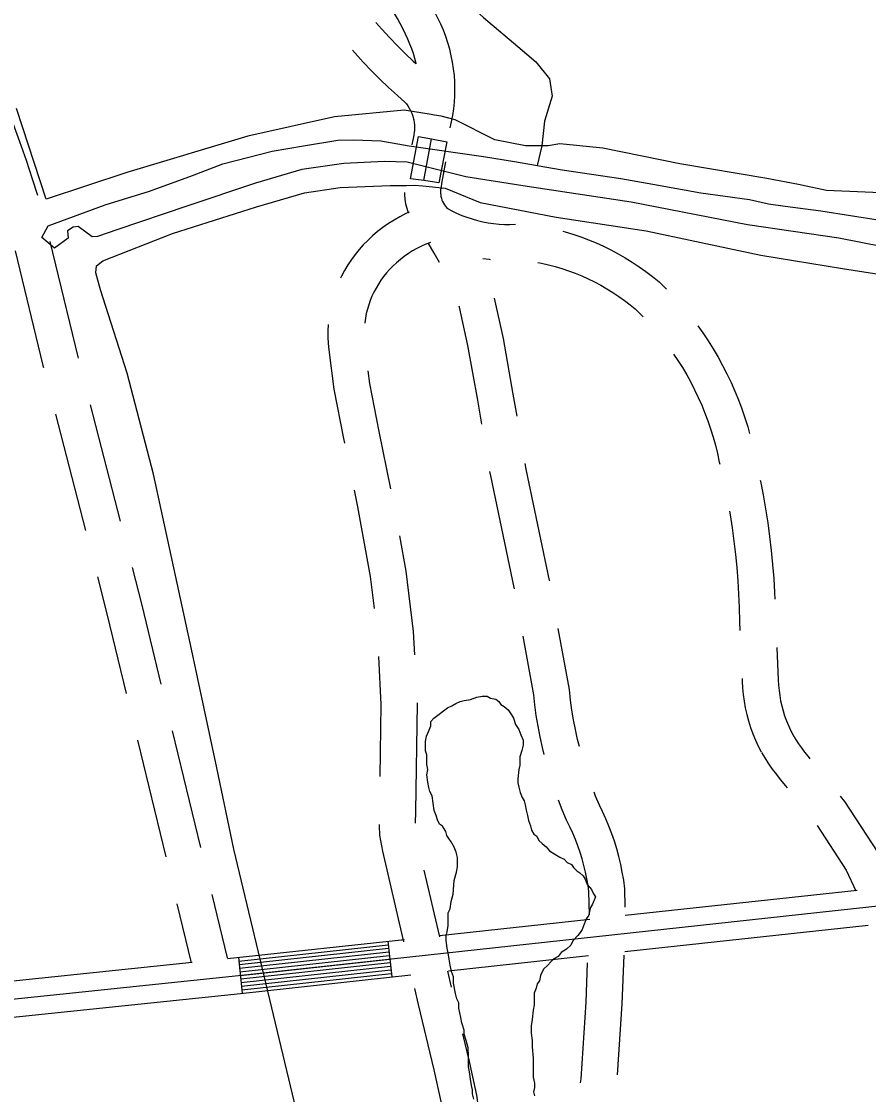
# Model space of a CAD drawing. Extents: x 3297735 to 3335592, y 670436 to 695807.
# Drawn here: x 3327267 to 3327971, y 689835 to 690728 of the extents above; entities that cross this region are included whole.
import ezdxf

# ---------------------------------------------------------------- set-up
doc = ezdxf.new("R2010")
doc.units = 0
for name, color, linetype in [('V-BRDG-OTLN', 7, 'Continuous'), ('V-ROAD-CNTR', 7, 'Continuous'), ('V-SITE-OTLN', 7, 'Continuous'), ('V-TOPO-SHOR', 7, 'Continuous')]:
    doc.layers.add(name, color=color, linetype=linetype)

msp = doc.modelspace()

# ---------------------------------------------------------------- linework, layer by layer
at = {"layer": 'V-BRDG-OTLN'}
msp.add_line((3327601.25, 690595.59), (3327607.62, 690630.24), dxfattribs=at)
msp.add_lwpolyline([(3327590.34, 690597.19), (3327596.93, 690632.25), (3327607.62, 690630.24), (3327620.5, 690627.83), (3327613.91, 690593.74), (3327601.25, 690595.59)], close=True, dxfattribs=at)
at = {"layer": 'V-ROAD-CNTR'}
for p, q in [((3327323.78, 690409), (3327348.7, 690312.15)), ((3327294.8, 690401.23), (3327319.73, 690304.39)), ((3327392.03, 690137.45), (3327415.52, 690040.25)), ((3327363.04, 690129.68), (3327386.53, 690032.48)), ((3327601.39, 690021.53), (3327614.33, 689965.95)), ((3327424.91, 690001.37), (3327437.69, 689948.51)), ((3327395.93, 689993.6), (3327407.82, 689944.37)), ((3327571.33, 689962.4), (3327574.59, 689932.58)), ((3327447.07, 689948.86), (3327450.32, 689919.03)), ((3327620.96, 689937.52), (3327624.07, 689924.14))]:
    msp.add_line(p, q, dxfattribs=at)
for points in [[(3322216.96, 691039.97), (3322817.75, 690732.46), (3323543.23, 690375.47), (3324222.9, 690034.51), (3324659.24, 689817.33), (3325051.78, 689612.5), (3325196.4, 689540.4), (3325305.22, 689484.04), (3325333.19, 689473.99), (3325352.17, 689467.65), (3325373.02, 689466.38), (3325395.82, 689472), (3325426.7, 689479.57), (3325555.12, 689524.33), (3325838.8, 689610.13), (3326674.45, 689855.23), (3326708.75, 689862.46), (3326763.43, 689874.35), (3326823.65, 689883.85), (3327408.69, 689944.85)], [(3327594.99, 690692.74), (3327594.93, 690693.06), (3327593.92, 690697.2), (3327592.73, 690701.29), (3327591.37, 690705.33), (3327589.84, 690709.3), (3327588.13, 690713.21), (3327586.04, 690717.49), (3327583.86, 690722.26), (3327581.72, 690726.51), (3327579.41, 690730.68), (3327576.94, 690734.75), (3327574.32, 690738.73), (3327573.03, 690740.54)], [(3327623.17, 690639.41), (3327624.39, 690644.53), (3327624.9, 690647.24), (3327625.43, 690649.91), (3327626.25, 690655.42), (3327626.83, 690660.94), (3327627.17, 690666.48), (3327627.28, 690672.02), (3327627.14, 690677.57), (3327626.77, 690683.1), (3327626.16, 690688.62), (3327625.31, 690694.1), (3327624.23, 690699.55), (3327622.91, 690704.94), (3327621.37, 690710.27), (3327619.59, 690715.53), (3327617.59, 690720.7), (3327615.38, 690725.79), (3327613.17, 690730.32), (3327610.9, 690735.26), (3327610.52, 690736.03)], [(3327561.48, 690727.33), (3327566.52, 690721.61), (3327572.83, 690714.74), (3327579.28, 690708.01), (3327585.87, 690701.41), (3327592.59, 690694.95), (3327594.75, 690692.97)], [(3327541.92, 690704.15), (3327544.21, 690701.55), (3327550.94, 690694.22), (3327557.83, 690687.03), (3327564.86, 690679.98), (3327572.04, 690673.09), (3327579.37, 690666.35), (3327585.89, 690660.59), (3327586.87, 690659.43), (3327588.13, 690657.72), (3327589.27, 690655.94), (3327590.28, 690654.08), (3327591.17, 690652.16), (3327591.93, 690650.18), (3327592.56, 690648.15), (3327592.82, 690647.08), (3327593.04, 690646.12), (3327593.39, 690644.02), (3327593.6, 690641.93), (3327593.66, 690639.81), (3327593.59, 690637.7), (3327593.37, 690635.57), (3327593.12, 690634.07), (3327592.96, 690633.47), (3327591.45, 690625.24)], [(3327246.12, 690677.63), (3327247.71, 690673.75), (3327253.69, 690658.59), (3327259.46, 690643.35), (3327265.02, 690628.03), (3327270.37, 690612.64), (3327275.5, 690597.18), (3327279.84, 690583.52)], [(3327619.39, 690611.29), (3327616.07, 690593.25), (3327615.68, 690590.29), (3327615.47, 690588.93), (3327615.35, 690588.13), (3327615.25, 690586.65), (3327615.26, 690585.17), (3327615.38, 690583.71), (3327615.62, 690582.26), (3327615.97, 690580.83), (3327616.43, 690579.44), (3327617, 690578.09), (3327617.67, 690576.79), (3327618.44, 690575.55), (3327619.29, 690574.39), (3327620.25, 690573.29), (3327621.28, 690572.27), (3327621.63, 690571.98), (3327624.55, 690570.42), (3327628.67, 690568.45), (3327632.88, 690566.66), (3327637.15, 690565.06), (3327641.5, 690563.64), (3327645.9, 690562.4), (3327650.35, 690561.36), (3327654.84, 690560.52), (3327659.36, 690559.87), (3327663.91, 690559.41), (3327668.48, 690559.15), (3327673.05, 690559.09), (3327677.61, 690559.23), (3327677.63, 690559.23)], [(3327585.25, 690585.8), (3327585.26, 690583.81), (3327585.59, 690580), (3327586.21, 690576.23), (3327587.12, 690572.52), (3327588.32, 690568.89), (3327588.47, 690568.55)], [(3327589.25, 690569.34), (3327586.43, 690568.07), (3327581.44, 690565.55), (3327576.59, 690562.79), (3327571.86, 690559.8), (3327567.29, 690556.59), (3327562.87, 690553.16), (3327558.63, 690549.53), (3327554.62, 690545.75), (3327550.98, 690542.05), (3327547.47, 690538.12), (3327544.15, 690534.02), (3327541.04, 690529.77), (3327538.13, 690525.36), (3327535.44, 690520.82), (3327532.98, 690516.17), (3327532.08, 690514.26)], [(3327290.27, 690544.92), (3327313.53, 690448.81), (3327313.8, 690447.73)], [(3327716.99, 690553.41), (3327718.85, 690552.91), (3327725.41, 690550.93), (3327731.89, 690548.75), (3327738.31, 690546.35), (3327744.64, 690543.74), (3327750.88, 690540.93), (3327757.03, 690537.92), (3327763.08, 690534.71), (3327769.02, 690531.3), (3327774.85, 690527.71), (3327780.56, 690523.92), (3327786.13, 690519.95), (3327791.58, 690515.81), (3327797.25, 690511.19), (3327803.23, 690505.31), (3327803.37, 690505.16)], [(3326825.6, 689868.97), (3327447.21, 689933.78), (3328086.32, 690003.44), (3328112.91, 690009.15), (3328162.33, 690027.25), (3328551.33, 690197.76), (3328926.85, 690361.97), (3329038.45, 690387.81), (3329075.63, 690395.53), (3329129.71, 690421.86), (3329239.68, 690483.53), (3329321.33, 690543.03)], [(3327261.29, 690537.15), (3327284.42, 690441.54), (3327284.83, 690439.97)], [(3327606.77, 690544.1), (3327603.12, 690542.68), (3327599.34, 690540.98), (3327595.63, 690539.11), (3327592.02, 690537.06), (3327588.52, 690534.84), (3327585.12, 690532.45), (3327581.84, 690529.91), (3327578.69, 690527.21), (3327575.61, 690524.31), (3327572.88, 690521.53), (3327570.33, 690518.68), (3327567.93, 690515.71), (3327565.67, 690512.63), (3327563.57, 690509.44), (3327561.62, 690506.16), (3327559.84, 690502.78), (3327558.21, 690499.32), (3327556.76, 690495.79), (3327555.49, 690492.19), (3327554.38, 690488.53), (3327553.46, 690484.83), (3327552.72, 690481.08), (3327552.16, 690477.3), (3327552.13, 690476.99)], [(3327614.32, 690527.38), (3327609.99, 690535.14), (3327604.89, 690543.9)], [(3327650.36, 690530.85), (3327655.73, 690530.08), (3327656.57, 690530)], [(3327696.35, 690527.45), (3327699.27, 690526.88), (3327704.99, 690525.55), (3327710.66, 690524.04), (3327716.28, 690522.35), (3327721.85, 690520.47), (3327727.34, 690518.42), (3327732.77, 690516.18), (3327738.13, 690513.77), (3327743.4, 690511.19), (3327748.58, 690508.44), (3327753.68, 690505.52), (3327758.67, 690502.44), (3327763.56, 690499.19), (3327768.35, 690495.79), (3327773.02, 690492.23), (3327777.21, 690488.82), (3327781.89, 690484.22), (3327783.87, 690482.15)], [(3327678.89, 690399.41), (3327675.74, 690417.85), (3327667.52, 690464.18), (3327660.08, 690497.6)], [(3327649.57, 690392.9), (3327646.18, 690412.7), (3327638.1, 690458.3), (3327630.97, 690490.33), (3327630.71, 690491.06)], [(3327521.86, 690475.82), (3327521.85, 690475.75), (3327521.59, 690470.48), (3327521.58, 690465.21), (3327521.82, 690459.94), (3327522.31, 690454.82), (3327526.5, 690422), (3327534.38, 690380.93), (3327535.21, 690376.96)], [(3327829.28, 690474.73), (3327833.51, 690468.8), (3327837.92, 690462.23), (3327842.13, 690455.53), (3327846.15, 690448.71), (3327849.97, 690441.77), (3327853.58, 690434.74), (3327856.99, 690427.6), (3327860.19, 690420.35), (3327863.18, 690413.03), (3327865.95, 690405.61), (3327868.51, 690398.13), (3327870.85, 690390.56), (3327872.37, 690385.12)], [(3327809.17, 690451.23), (3327812.75, 690445.88), (3327816.51, 690439.92), (3327820.08, 690433.86), (3327823.48, 690427.69), (3327826.7, 690421.42), (3327829.73, 690415.06), (3327832.58, 690408.62), (3327835.24, 690402.1), (3327837.71, 690395.51), (3327839.98, 690388.84), (3327842.06, 690382.11), (3327843.95, 690375.33), (3327845.64, 690368.49), (3327847.2, 690361.27), (3327847.57, 690359.65)], [(3327554.8, 690437.21), (3327556.14, 690426.73), (3327563.8, 690386.81), (3327573.73, 690339.05)], [(3327706.14, 690262.11), (3327706.02, 690262.75), (3327686.44, 690355.34), (3327685.65, 690359.99)], [(3327676.83, 690255.6), (3327676.58, 690256.97), (3327656.97, 690349.7), (3327656.33, 690353.47)], [(3327881.33, 690346.14), (3327881.5, 690345.32), (3327883.73, 690333.86), (3327885.74, 690322.35), (3327887.53, 690310.81), (3327889.11, 690299.24), (3327890.47, 690287.65), (3327891.61, 690276.03), (3327892.53, 690264.39), (3327893.23, 690252.73), (3327893.47, 690246.99)], [(3327543.35, 690337.8), (3327546.2, 690324.08), (3327556.83, 690265.97), (3327560.06, 690239.26)], [(3327855.61, 690320.48), (3327856.14, 690317.47), (3327857.84, 690306.49), (3327859.34, 690295.47), (3327860.64, 690284.44), (3327861.72, 690273.38), (3327862.6, 690262.3), (3327863.27, 690251.21), (3327863.73, 690240.1), (3327863.99, 690228.67), (3327864.35, 690220.96)], [(3327581.15, 690299.74), (3327586.5, 690270.48), (3327592.58, 690220.25), (3327593.6, 690200.65)], [(3327358.68, 690273.42), (3327366.72, 690242.18), (3327382.63, 690176.33)], [(3327329.7, 690265.65), (3327337.61, 690234.92), (3327353.64, 690168.56)], [(3327701.5, 690117.84), (3327700.08, 690123.58), (3327698.14, 690132.43), (3327696.42, 690141.33), (3327694.94, 690150.27), (3327693.69, 690159.25), (3327692.75, 690167.56), (3327683.95, 690216.24)], [(3327730.79, 690124.35), (3327729.3, 690130.4), (3327727.52, 690138.49), (3327725.95, 690146.63), (3327724.6, 690154.79), (3327723.46, 690163), (3327722.45, 690171.93), (3327713.25, 690222.75)], [(3327895.03, 690207.02), (3327896.29, 690180.03), (3327896.51, 690175.39), (3327896.9, 690171.08), (3327897.48, 690166.79), (3327898.23, 690162.54), (3327899.18, 690158.32), (3327900.31, 690154.13), (3327901.61, 690150.01), (3327903.09, 690145.95), (3327904.75, 690141.96), (3327906.57, 690138.03), (3327908.72, 690133.9)], [(3327563.63, 690199.46), (3327565.7, 690159.56), (3327564.8, 690099.57)], [(3327866.21, 690181), (3327866.32, 690178.62), (3327866.57, 690173.33), (3327867.08, 690167.73), (3327867.83, 690162.16), (3327868.82, 690156.62), (3327870.05, 690151.14), (3327871.5, 690145.71), (3327873.2, 690140.35), (3327875.13, 690135.06), (3327877.28, 690129.87), (3327879.65, 690124.78), (3327882.09, 690120.08)], [(3327595.68, 690160.75), (3327595.71, 690160.12), (3327594.37, 690070.3), (3327594.17, 690060.77)], [(3327908.41, 690134.47), (3327910.73, 690130.44), (3327913.04, 690126.79), (3327915.51, 690123.25), (3327918.14, 690119.81), (3327921.2, 690116.14), (3327922.67, 690114.31)], [(3327882.41, 690119.51), (3327885.05, 690114.92), (3327888.06, 690110.17), (3327891.28, 690105.55), (3327894.69, 690101.09), (3327898, 690097.12), (3327903.7, 690090.04)], [(3327768.97, 689990.82), (3327768.64, 690006.07), (3327767.65, 690013.26), (3327766.53, 690019.81), (3327765.2, 690026.32), (3327763.65, 690032.8), (3327761.9, 690039.22), (3327759.94, 690045.59), (3327757.77, 690051.89), (3327755.4, 690058.12), (3327752.84, 690064.28), (3327750.07, 690070.34), (3327747.42, 690075.68), (3327744.32, 690083.07), (3327743.05, 690086.31)], [(3327947.78, 690083.18), (3327951.42, 690078.66), (3327979.05, 690036.15), (3327989.93, 690013.05), (3327991.64, 690008.96)], [(3327739.11, 689984.28), (3327738.68, 690003.69), (3327738, 690008.69), (3327737.04, 690014.27), (3327735.9, 690019.83), (3327734.58, 690025.37), (3327733.09, 690030.86), (3327731.41, 690036.3), (3327729.56, 690041.68), (3327727.53, 690047.01), (3327725.34, 690052.27), (3327722.97, 690057.45), (3327720.13, 690063.19), (3327716.51, 690071.8), (3327713.43, 690079.69)], [(3327564.13, 690059.58), (3327564.11, 690058.49), (3327564.59, 690050.64), (3327566.91, 690037.29), (3327584.49, 689961.82)], [(3327928.58, 690058.75), (3327952.79, 690021.52), (3327960.9, 690004.29)], [(3327768.79, 689983.92), (3327961.95, 690004.97)], [(3327614.45, 689967.1), (3327739.53, 689980.73)], [(3327768.64, 689953.72), (3327971.03, 689975.78)], [(3327437.97, 689947.9), (3327445.62, 689948.7), (3327585.19, 689963.91)], [(3327447.4, 689945.88), (3327571.66, 689959.42)], [(3327447.72, 689942.89), (3327571.99, 689956.44)], [(3327448.05, 689939.91), (3327572.31, 689953.45)], [(3327448.37, 689936.93), (3327572.64, 689950.47)], [(3327448.7, 689933.95), (3327572.96, 689947.49)], [(3327621.98, 689937.74), (3327738.44, 689950.43)], [(3327762.47, 689851.03), (3327766.33, 689910.11), (3327767.95, 689950.86)], [(3327449.02, 689930.96), (3327573.29, 689944.51)], [(3327449.35, 689927.98), (3327573.61, 689941.52)], [(3327449.67, 689925), (3327573.94, 689938.54)], [(3327731.69, 689844.54), (3327732.2, 689847.83), (3327736.36, 689911.68), (3327737.67, 689944.32)], [(3324611.9, 689807.38), (3324645.62, 689790.6), (3325038.15, 689585.77), (3325182.81, 689513.66), (3325293.19, 689456.48), (3325323.37, 689445.64), (3325346.42, 689437.94), (3325375.76, 689436.16), (3325402.98, 689442.86), (3325435.23, 689450.77), (3325564.4, 689495.79), (3325847.37, 689581.38), (3326681.77, 689826.11), (3326715.04, 689833.13), (3326768.96, 689844.85), (3326827.55, 689854.1), (3327448.8, 689918.87), (3327590.57, 689934.32)], [(3327450, 689922.02), (3327574.26, 689935.56)], [(3327593.57, 689922.87), (3327596.63, 689909.73), (3327609.81, 689855.37), (3327615.6, 689828.8), (3327616.09, 689825.47)], [(3327633.44, 689885.25), (3327639.05, 689862.1), (3327645.13, 689834.19), (3327647.81, 689816.03), (3327648.8, 689786.8)]]:
    msp.add_lwpolyline(points, dxfattribs=at)
at = {"layer": 'V-SITE-OTLN'}
for points in [[(3328000.68, 690584.48), (3327936.43, 690587.23), (3327919.63, 690590.84), (3327913.06, 690592.28), (3327886.76, 690597.32), (3327814.46, 690609.54), (3327750.18, 690622.51), (3327714.4, 690626.07), (3327704.92, 690624.58), (3327685.93, 690624.53), (3327660.37, 690629.57), (3327627.47, 690646.28), (3327615.79, 690649.17), (3327610.17, 690650.09), (3327607.41, 690650.54), (3327585.11, 690654.2), (3327527.02, 690648.78), (3327454.79, 690632.53), (3327354.12, 690602.34), (3327287.02, 690580.26), (3327262.45, 690655.53)], [(3327526.66, 689690.25), (3327443.24, 690039.1), (3327429.12, 690106.73), (3327408.05, 690205.59), (3327376.27, 690351.15), (3327354.52, 690435.4), (3327339.06, 690483.91), (3327332.44, 690504.7), (3327328.38, 690518.92), (3327329.1, 690524.76), (3327334.2, 690528.79), (3327392.17, 690551.58), (3327462.19, 690573.66), (3327501.95, 690585.45), (3327531.87, 690589.9), (3327573.47, 690591.47), (3327586.98, 690591.51), (3327593.55, 690591.89), (3327600.64, 690591.18), (3327619.1, 690589.4), (3327648.34, 690577.44), (3327711.51, 690565.2), (3327786.37, 690553.71), (3327881.69, 690533.52), (3327949.61, 690522.39), (3328090.2, 690500.49)]]:
    msp.add_lwpolyline(points, dxfattribs=at)
at = {"layer": 'V-TOPO-SHOR'}
for points in [[(3327581.62, 690785.89), (3327615.98, 690763.38), (3327650.95, 690731.27), (3327679.46, 690707.2), (3327694.53, 690694.35), (3327705.83, 690680.43), (3327708.02, 690665.94), (3327701.63, 690644.99), (3327699.54, 690624.59), (3327695.69, 690608.22)], [(3327288.68, 690557.81), (3327336.18, 690575.29), (3327373.19, 690586.72), (3327408.88, 690599.88), (3327434.12, 690609.53), (3327475.04, 690620.1), (3327501.17, 690624.53), (3327529.91, 690629.39), (3327542.98, 690629.43), (3327565.64, 690628.61), (3327589.13, 690624.63)], [(3327589.13, 690624.63), (3327651.06, 690615.77), (3327676.78, 690611.48), (3327694.21, 690608.48), (3327695.69, 690608.22), (3327716.44, 690604.62), (3327765.26, 690597.34), (3327791.85, 690592.62), (3327831.95, 690585.32), (3327872.48, 690579.76), (3327888.17, 690576.32), (3327902.12, 690574.18), (3327931.75, 690570.33), (3327981, 690562.62)], [(3327587.47, 690610.81), (3327568.73, 690611.63), (3327534.76, 690609.8), (3327499.92, 690604.92), (3327461.17, 690593.49), (3327404.15, 690574.17), (3327346.69, 690554.85), (3327329.72, 690549.14), (3327325.36, 690548.69), (3327313.58, 690557.37), (3327309.66, 690556.93), (3327304.87, 690553.86), (3327305.32, 690547.77), (3327294.02, 690539.46), (3327283.39, 690548.25), (3327288.68, 690557.81)], [(3328401.24, 690467.01), (3328386.86, 690466.54), (3328351.56, 690472.54), (3328285.73, 690487.18), (3328228.63, 690498.36), (3328185.48, 690505.21), (3328128.38, 690515.96), (3328084.79, 690523.68), (3328019.86, 690533.1), (3327946.63, 690547.71), (3327870.79, 690558.84), (3327774.02, 690577.76), (3327687.29, 690590.6), (3327636.3, 690598.74), (3327587.47, 690610.81)], [(3327608.19, 690083.44), (3327606.44, 690086.92), (3327605.56, 690090.4), (3327604.68, 690094.75), (3327603.79, 690100.85), (3327604.65, 690105.21), (3327603.77, 690109.56), (3327603.76, 690113.05), (3327603.75, 690117.41), (3327602.87, 690120.89), (3327602.85, 690125.25), (3327602.85, 690128.73), (3327603.71, 690133.09), (3327605.44, 690137.45), (3327607.17, 690141.81), (3327607.16, 690145.3), (3327609.77, 690147.92), (3327614.11, 690151.42), (3327617.59, 690154.04), (3327621.07, 690156.66), (3327624.55, 690158.41), (3327628.03, 690160.17), (3327631.51, 690161.92), (3327634.99, 690162.8), (3327640.22, 690163.68), (3327645.44, 690165.44), (3327649.8, 690166.32), (3327654.15, 690166.33), (3327656.77, 690164.6), (3327661.13, 690163.74), (3327663.75, 690162), (3327665.5, 690159.39), (3327668.12, 690157.66), (3327671.61, 690155.05), (3327674.24, 690150.7), (3327675.98, 690148.09), (3327677.74, 690142.87), (3327680.37, 690138.52), (3327682.12, 690134.17), (3327683.88, 690129.82), (3327683.89, 690125.46), (3327683.03, 690121.1), (3327681.3, 690115.87), (3327681.32, 690108.9), (3327680.45, 690105.41), (3327679.6, 690097.57), (3327679.61, 690094.08), (3327680.49, 690090.6), (3327681.38, 690086.24), (3327683.13, 690081.89), (3327684.88, 690079.28), (3327685.76, 690075.8), (3327686.64, 690071.45), (3327687.52, 690067.09), (3327688.41, 690062.73), (3327690.16, 690058.38), (3327691.04, 690054.9), (3327692.79, 690051.42), (3327695.41, 690049.69), (3327697.17, 690046.2), (3327699.79, 690043.6), (3327703.28, 690040.99), (3327705.9, 690037.51), (3327710.26, 690034.91), (3327714.63, 690032.31), (3327718.12, 690030.58), (3327720.74, 690027.97), (3327724.23, 690026.23), (3327725.98, 690023.63), (3327728.6, 690021.02), (3327731.22, 690019.28), (3327733.84, 690016.68), (3327735.59, 690014.07), (3327737.34, 690009.71), (3327740.84, 690005.37), (3327742.59, 690001.88), (3327744.34, 689999.28), (3327741.74, 689993.17), (3327740.01, 689990.55), (3327739.15, 689987.07), (3327738.28, 689983.58), (3327736.55, 689980.96), (3327734.82, 689976.6), (3327733.08, 689972.23), (3327731.35, 689969.62), (3327729.61, 689967), (3327725.27, 689962.63), (3327723.54, 689959.14), (3327720.06, 689955.65), (3327715.71, 689953.02), (3327713.1, 689949.53), (3327709.62, 689947.78), (3327707.02, 689945.16), (3327704.41, 689942.53), (3327700.93, 689939.04), (3327698.33, 689933.81), (3327697.48, 689929.45), (3327695.74, 689926.83), (3327694.88, 689923.34), (3327693.15, 689918.98), (3327693.16, 689913.75)], [(3327642.84, 689830.84), (3327641.96, 689835.2), (3327641.95, 689838.68), (3327641.07, 689842.17), (3327640.18, 689847.39), (3327639.29, 689853.49), (3327638.41, 689857.84), (3327638.4, 689863.07), (3327638.39, 689866.55), (3327638.37, 689873.53), (3327636.61, 689879.62), (3327634.85, 689884.84), (3327634.85, 689888.33), (3327633.09, 689894.42), (3327632.21, 689898.78), (3327630.44, 689906.61), (3327630.43, 689910.97), (3327628.68, 689914.45), (3327627.8, 689918.81), (3327626.03, 689927.52), (3327626.02, 689932.74), (3327624.26, 689937.1), (3327623.38, 689942.32), (3327622.49, 689947.55), (3327621.61, 689952.77), (3327620.73, 689956.26), (3327619.84, 689963.22), (3327619.83, 689966.71), (3327620.69, 689970.2), (3327621.55, 689975.43), (3327621.54, 689978.91), (3327621.53, 689982.4), (3327621.52, 689985.88), (3327623.25, 689989.37), (3327624.11, 689995.47), (3327625.84, 690001.58), (3327626.68, 690012.91), (3327628.4, 690019.88), (3327629.26, 690024.24), (3327629.25, 690027.73), (3327629.24, 690032.08), (3327628.36, 690036.44), (3327626.6, 690040.79), (3327623.98, 690045.14), (3327622.23, 690047.75), (3327620.48, 690050.36), (3327619.6, 690053.84), (3327616.97, 690058.19), (3327614.35, 690059.93), (3327612.6, 690063.41), (3327611.72, 690066.89), (3327609.97, 690071.24), (3327608.19, 690083.44)], [(3327693.16, 689913.75), (3327693.17, 689909.4), (3327692.31, 689905.03), (3327691.46, 689897.19), (3327690.6, 689891.96), (3327690.62, 689885.86), (3327691.51, 689879.76), (3327691.52, 689874.54), (3327692.42, 689864.95), (3327692.42, 689861.47), (3327692.45, 689852.76), (3327692.46, 689849.27), (3327693.34, 689844.05), (3327693.35, 689840.56), (3327692.49, 689837.07), (3327693.37, 689833.59)]]:
    msp.add_lwpolyline(points, dxfattribs=at)

doc.saveas('drawing.dxf')
